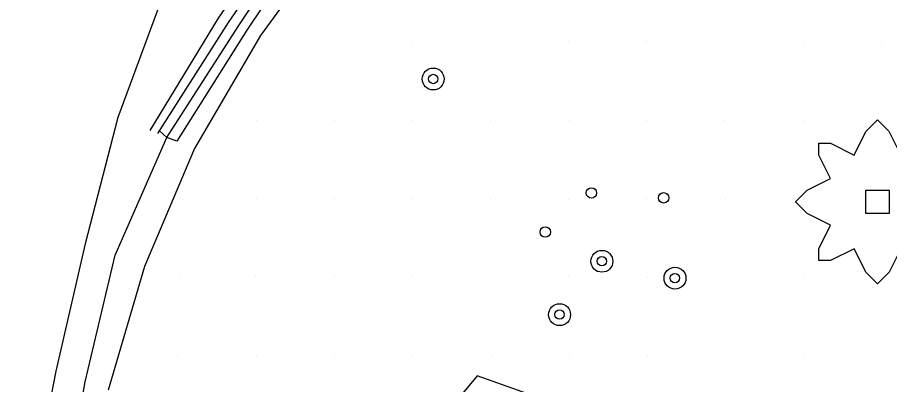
# Model space of a CAD drawing. Extents: x 1602514 to 1609837, y 863887 to 871157.
# Drawn here: x 1604887.5 to 1605054.9, y 867056.2 to 867126.7 of the extents above; entities that cross this region are included whole.
import ezdxf

# ---------------------------------------------------------------- set-up
doc = ezdxf.new("R2010")
doc.units = 0
for name, color, linetype in [('Environmental-New trees', 7, 'Continuous'), ('Survey-Ditches', 7, 'Continuous'), ('Survey-Entrances', 7, 'Continuous'), ('Survey-Flow line', 7, 'Continuous'), ('Survey-Ridge Lines', 7, 'Continuous'), ('Survey-Spot dirt', 7, 'Continuous'), ('USER-Landscape-Lighting', 7, 'Continuous'), ('USER-Post', 7, 'Continuous')]:
    doc.layers.add(name, color=color, linetype=linetype)

msp = doc.modelspace()

# ---------------------------------------------------------------- linework, layer by layer
at = {"layer": 'Environmental-New trees'}
msp.add_lwpolyline([(1605057.04, 867082.26), (1605054.79, 867077.76), (1605052.54, 867075.51), (1605050.35, 867077.7), (1605048.04, 867082.26), (1605043.54, 867080.01), (1605041.29, 867080.01), (1605041.29, 867082.26), (1605043.54, 867086.76), (1605039.04, 867089.01), (1605036.79, 867091.26), (1605039.04, 867093.51), (1605043.54, 867095.76), (1605041.29, 867100.26), (1605041.29, 867102.51), (1605043.54, 867102.51), (1605048.04, 867100.26), (1605050.29, 867104.77), (1605052.54, 867107.02), (1605054.73, 867104.82), (1605057.04, 867100.26)], dxfattribs=at)
msp.add_lwpolyline([(1605057.04, 867082.26), (1605054.79, 867077.76), (1605052.54, 867075.51), (1605050.35, 867077.7), (1605048.04, 867082.26), (1605043.54, 867080.01), (1605041.29, 867080.01), (1605041.29, 867082.26), (1605043.54, 867086.76), (1605039.04, 867089.01), (1605036.79, 867091.26), (1605039.04, 867093.51), (1605043.54, 867095.76), (1605041.29, 867100.26), (1605041.29, 867102.51), (1605043.54, 867102.51), (1605048.04, 867100.26), (1605050.29, 867104.77), (1605052.54, 867107.02), (1605054.73, 867104.82), (1605057.04, 867100.26)], dxfattribs=at)
msp.add_lwpolyline([(1605054.79, 867093.51), (1605054.79, 867089.01), (1605050.29, 867089.01), (1605050.29, 867093.51)], close=True, dxfattribs=at)
msp.add_lwpolyline([(1605054.79, 867093.51), (1605054.79, 867089.01), (1605050.29, 867089.01), (1605050.29, 867093.51)], close=True, dxfattribs=at)
at = {"layer": 'Survey-Ditches'}
for points in [[(1605049.66, 867338.72), (1605035.83, 867317.84), (1605023.49, 867297.45), (1605012.55, 867276.06), (1605000.71, 867253.54), (1604989.35, 867231.5), (1604977.74, 867209.11), (1604966.04, 867187.89), (1604953.58, 867165.99), (1604940.96, 867144.62), (1604927.94, 867125.72), (1604914.36, 867104.39)], [(1605049.66, 867338.72), (1605035.83, 867317.84), (1605023.49, 867297.45), (1605012.55, 867276.06), (1605000.71, 867253.54), (1604989.35, 867231.5), (1604977.74, 867209.11), (1604966.04, 867187.89), (1604953.58, 867165.99), (1604940.96, 867144.62), (1604927.94, 867125.72), (1604914.36, 867104.39)], [(1604916.18, 867103.65), (1604929.84, 867124.94), (1604942.53, 867143.92), (1604955.16, 867165.25), (1604967.43, 867187.26), (1604979.11, 867208.43), (1604990.9, 867230.75), (1605002.22, 867252.79), (1605014.11, 867275.32), (1605025.08, 867296.64), (1605037.31, 867317.02), (1605050.56, 867338.22)], [(1604916.18, 867103.65), (1604929.84, 867124.94), (1604942.53, 867143.92), (1604955.16, 867165.25), (1604967.43, 867187.26), (1604979.11, 867208.43), (1604990.9, 867230.75), (1605002.22, 867252.79), (1605014.11, 867275.32), (1605025.08, 867296.64), (1605037.31, 867317.02), (1605050.56, 867338.22)], [(1605051.54, 867337.67), (1605038.18, 867316.53), (1605026.65, 867295.83), (1605015.58, 867274.63), (1605003.65, 867252.09), (1604992.67, 867229.89), (1604980.3, 867207.84), (1604968.74, 867186.66), (1604956.6, 867164.58), (1604944.15, 867143.19), (1604931.5, 867124.25), (1604918.06, 867102.89)], [(1605051.54, 867337.67), (1605038.18, 867316.53), (1605026.65, 867295.83), (1605015.58, 867274.63), (1605003.65, 867252.09), (1604992.67, 867229.89), (1604980.3, 867207.84), (1604968.74, 867186.66), (1604956.6, 867164.58), (1604944.15, 867143.19), (1604931.5, 867124.25), (1604918.06, 867102.89)], [(1604918.06, 867102.89), (1604916.18, 867103.65), (1604914.73, 867104.89)], [(1604918.06, 867102.89), (1604916.18, 867103.65), (1604914.73, 867104.89)]]:
    msp.add_lwpolyline(points, dxfattribs=at)
at = {"layer": 'Survey-Entrances'}
msp.add_lwpolyline([(1605045.37, 867033.08), (1604975.74, 867057.89), (1604956.67, 867034.99), (1604964.3, 866922.69)], dxfattribs=at)
msp.add_lwpolyline([(1605045.37, 867033.08), (1604975.74, 867057.89), (1604956.67, 867034.99), (1604964.3, 866922.69)], dxfattribs=at)
at = {"layer": 'Survey-Flow line'}
msp.add_lwpolyline([(1605007.13, 866860.71), (1604996.89, 866826.56), (1604993.34, 866803.58), (1604991.3, 866781.92), (1604988.72, 866761.21), (1604975.84, 866759.4), (1604965.41, 866769.09), (1604955.44, 866784.26), (1604943.32, 866804.67), (1604933.06, 866825.96), (1604922.93, 866847.64), (1604914.32, 866869.58), (1604906.56, 866892.28), (1604900.19, 866915.38), (1604896.83, 866938.75), (1604895.19, 866963.42), (1604894.41, 866987.94), (1604895.5, 867010.75), (1604896.17, 867031.97), (1604900.48, 867056.73), (1604906.24, 867081.02), (1604916.18, 867103.65)], dxfattribs=at)
msp.add_lwpolyline([(1605007.13, 866860.71), (1604996.89, 866826.56), (1604993.34, 866803.58), (1604991.3, 866781.92), (1604988.72, 866761.21), (1604975.84, 866759.4), (1604965.41, 866769.09), (1604955.44, 866784.26), (1604943.32, 866804.67), (1604933.06, 866825.96), (1604922.93, 866847.64), (1604914.32, 866869.58), (1604906.56, 866892.28), (1604900.19, 866915.38), (1604896.83, 866938.75), (1604895.19, 866963.42), (1604894.41, 866987.94), (1604895.5, 867010.75), (1604896.17, 867031.97), (1604900.48, 867056.73), (1604906.24, 867081.02), (1604916.18, 867103.65)], dxfattribs=at)
at = {"layer": 'Survey-Ridge Lines'}
for points in [[(1605047.84, 867339.73), (1605033.11, 867319.36), (1605020.92, 867298.75), (1605010.36, 867277.09), (1604998.11, 867254.81), (1604987.42, 867232.43), (1604973.81, 867211.05), (1604963.71, 867188.96), (1604951.51, 867166.94), (1604939.02, 867145.49), (1604926.04, 867126.5), (1604912.91, 867104.97)], [(1605047.84, 867339.73), (1605033.11, 867319.36), (1605020.92, 867298.75), (1605010.36, 867277.09), (1604998.11, 867254.81), (1604987.42, 867232.43), (1604973.81, 867211.05), (1604963.71, 867188.96), (1604951.51, 867166.94), (1604939.02, 867145.49), (1604926.04, 867126.5), (1604912.91, 867104.97)], [(1605054.15, 867336.21), (1605040.91, 867315.01), (1605029.21, 867294.53), (1605017.12, 867273.91), (1605005.17, 867251.35), (1604994.76, 867228.88), (1604983.2, 867206.41), (1604971.39, 867185.44), (1604958.78, 867163.57), (1604947.6, 867141.65), (1604934.14, 867123.17), (1604921.48, 867101.51), (1604911.9, 867078.88), (1604904.91, 867055.12)], [(1605054.15, 867336.21), (1605040.91, 867315.01), (1605029.21, 867294.53), (1605017.12, 867273.91), (1605005.17, 867251.35), (1604994.76, 867228.88), (1604983.2, 867206.41), (1604971.39, 867185.44), (1604958.78, 867163.57), (1604947.6, 867141.65), (1604934.14, 867123.17), (1604921.48, 867101.51), (1604911.9, 867078.88), (1604904.91, 867055.12)], [(1604946.57, 867196.8), (1604935.54, 867174.36), (1604925.35, 867151.61), (1604915.37, 867130.9), (1604906.77, 867107.46), (1604900.51, 867083.2), (1604894.86, 867058.77), (1604890.03, 867034.12), (1604888.35, 867011.38), (1604887.49, 866987.57), (1604888.59, 866962.86), (1604891.76, 866938.25), (1604896.46, 866914.69), (1604901.28, 866890.96), (1604908.09, 866867.64), (1604917.86, 866845.64), (1604926.07, 866822.76), (1604937.16, 866801.33)], [(1604946.57, 867196.8), (1604935.54, 867174.36), (1604925.35, 867151.61), (1604915.37, 867130.9), (1604906.77, 867107.46), (1604900.51, 867083.2), (1604894.86, 867058.77), (1604890.03, 867034.12), (1604888.35, 867011.38), (1604887.49, 866987.57), (1604888.59, 866962.86), (1604891.76, 866938.25), (1604896.46, 866914.69), (1604901.28, 866890.96), (1604908.09, 866867.64), (1604917.86, 866845.64), (1604926.07, 866822.76), (1604937.16, 866801.33)]]:
    msp.add_lwpolyline(points, dxfattribs=at)
at = {"layer": 'Survey-Spot dirt'}
for p, q in [((1604948.23, 867121.95), (1604948.23, 867121.95)), ((1604948.23, 867121.95), (1604948.23, 867121.95)), ((1604963.3, 867121.9), (1604963.3, 867121.9)), ((1604963.3, 867121.9), (1604963.3, 867121.9)), ((1604978.31, 867121.9), (1604978.31, 867121.9)), ((1604978.31, 867121.9), (1604978.31, 867121.9)), ((1604993.31, 867122.04), (1604993.31, 867122.04)), ((1604993.31, 867122.04), (1604993.31, 867122.04)), ((1605008.24, 867121.99), (1605008.24, 867121.99)), ((1605008.24, 867121.99), (1605008.24, 867121.99)), ((1605023.36, 867121.87), (1605023.36, 867121.87)), ((1605023.36, 867121.87), (1605023.36, 867121.87)), ((1605038.3, 867121.86), (1605038.3, 867121.86)), ((1605038.3, 867121.86), (1605038.3, 867121.86)), ((1605053.36, 867121.8), (1605053.36, 867121.8)), ((1605053.36, 867121.8), (1605053.36, 867121.8)), ((1604933.3, 867106.89), (1604933.3, 867106.89)), ((1604933.3, 867106.89), (1604933.3, 867106.89)), ((1604948.42, 867106.82), (1604948.42, 867106.82)), ((1604948.42, 867106.82), (1604948.42, 867106.82)), ((1604963.18, 867106.91), (1604963.18, 867106.91)), ((1604963.18, 867106.91), (1604963.18, 867106.91)), ((1604978.3, 867106.81), (1604978.3, 867106.81)), ((1604978.3, 867106.81), (1604978.3, 867106.81)), ((1604993.46, 867106.92), (1604993.46, 867106.92)), ((1604993.46, 867106.92), (1604993.46, 867106.92)), ((1605008.3, 867106.81), (1605008.3, 867106.81)), ((1605008.3, 867106.81), (1605008.3, 867106.81)), ((1605023.28, 867106.89), (1605023.28, 867106.89)), ((1605023.28, 867106.89), (1605023.28, 867106.89)), ((1605038.32, 867106.78), (1605038.32, 867106.78)), ((1605038.32, 867106.78), (1605038.32, 867106.78)), ((1605053.27, 867106.77), (1605053.27, 867106.77)), ((1605053.27, 867106.77), (1605053.27, 867106.77)), ((1604933.31, 867091.94), (1604933.31, 867091.94)), ((1604933.31, 867091.94), (1604933.31, 867091.94)), ((1604948.26, 867091.88), (1604948.26, 867091.88)), ((1604948.26, 867091.88), (1604948.26, 867091.88)), ((1604963.27, 867091.89), (1604963.27, 867091.89)), ((1604963.27, 867091.89), (1604963.27, 867091.89)), ((1604978.33, 867091.81), (1604978.33, 867091.81)), ((1604978.33, 867091.81), (1604978.33, 867091.81)), ((1604993.29, 867091.79), (1604993.29, 867091.79)), ((1604993.29, 867091.79), (1604993.29, 867091.79)), ((1605008.29, 867091.82), (1605008.29, 867091.82)), ((1605008.29, 867091.82), (1605008.29, 867091.82)), ((1605023.38, 867091.79), (1605023.38, 867091.79)), ((1605023.38, 867091.79), (1605023.38, 867091.79)), ((1605038.28, 867091.75), (1605038.28, 867091.75)), ((1605038.28, 867091.75), (1605038.28, 867091.75)), ((1605053.51, 867091.83), (1605053.51, 867091.83)), ((1605053.51, 867091.83), (1605053.51, 867091.83)), ((1604918.6, 867076.71), (1604918.6, 867076.71)), ((1604918.6, 867076.71), (1604918.6, 867076.71)), ((1604933.23, 867076.99), (1604933.23, 867076.99)), ((1604933.23, 867076.99), (1604933.23, 867076.99)), ((1604948.26, 867076.93), (1604948.26, 867076.93)), ((1604948.26, 867076.93), (1604948.26, 867076.93)), ((1604963.35, 867076.9), (1604963.35, 867076.9)), ((1604963.35, 867076.9), (1604963.35, 867076.9)), ((1604978.27, 867076.86), (1604978.27, 867076.86)), ((1604978.27, 867076.86), (1604978.27, 867076.86)), ((1604993.3, 867076.87), (1604993.3, 867076.87)), ((1604993.3, 867076.87), (1604993.3, 867076.87)), ((1605008.37, 867076.75), (1605008.37, 867076.75)), ((1605008.37, 867076.75), (1605008.37, 867076.75)), ((1605023.3, 867076.84), (1605023.3, 867076.84)), ((1605023.3, 867076.84), (1605023.3, 867076.84)), ((1605038.33, 867076.84), (1605038.33, 867076.84)), ((1605038.33, 867076.84), (1605038.33, 867076.84)), ((1605053.35, 867076.84), (1605053.35, 867076.84)), ((1605053.35, 867076.84), (1605053.35, 867076.84)), ((1604918.3, 867061.86), (1604918.3, 867061.86)), ((1604918.3, 867061.86), (1604918.3, 867061.86)), ((1604933.34, 867061.84), (1604933.34, 867061.84)), ((1604933.34, 867061.84), (1604933.34, 867061.84)), ((1604948.26, 867061.94), (1604948.26, 867061.94)), ((1604948.26, 867061.94), (1604948.26, 867061.94)), ((1604963.35, 867061.85), (1604963.35, 867061.85)), ((1604963.35, 867061.85), (1604963.35, 867061.85)), ((1604978.39, 867061.81), (1604978.39, 867061.81)), ((1604978.39, 867061.81), (1604978.39, 867061.81)), ((1604993.37, 867061.87), (1604993.37, 867061.87)), ((1604993.37, 867061.87), (1604993.37, 867061.87)), ((1605008.45, 867061.79), (1605008.45, 867061.79)), ((1605008.45, 867061.79), (1605008.45, 867061.79)), ((1605023.29, 867061.86), (1605023.29, 867061.86)), ((1605023.29, 867061.86), (1605023.29, 867061.86)), ((1605038.47, 867061.88), (1605038.47, 867061.88)), ((1605038.47, 867061.88), (1605038.47, 867061.88)), ((1605053.43, 867061.87), (1605053.43, 867061.87)), ((1605053.43, 867061.87), (1605053.43, 867061.87))]:
    msp.add_line(p, q, dxfattribs=at)
at = {"layer": 'USER-Landscape-Lighting'}
for centre in [(1604997.65, 867092.97), (1604997.65, 867092.97), (1605011.51, 867092.04), (1605011.51, 867092.04), (1604988.79, 867085.48), (1604988.79, 867085.48)]:
    msp.add_circle(centre, 1, dxfattribs=at)
at = {"layer": 'USER-Post'}
for centre, radius in [((1604967.29, 867114.85), 2.1), ((1604967.29, 867114.85), 2.1), ((1604967.29, 867114.85), 0.9), ((1604967.29, 867114.85), 0.9), ((1604999.66, 867079.86), 2.1), ((1604999.66, 867079.86), 2.1), ((1604999.66, 867079.86), 0.9), ((1604999.66, 867079.86), 0.9), ((1605013.68, 867076.62), 2.1), ((1605013.68, 867076.62), 2.1), ((1605013.68, 867076.62), 0.9), ((1605013.68, 867076.62), 0.9), ((1604991.54, 867069.62), 2.1), ((1604991.54, 867069.62), 2.1), ((1604991.54, 867069.62), 0.9), ((1604991.54, 867069.62), 0.9)]:
    msp.add_circle(centre, radius, dxfattribs=at)

doc.saveas('drawing.dxf')
